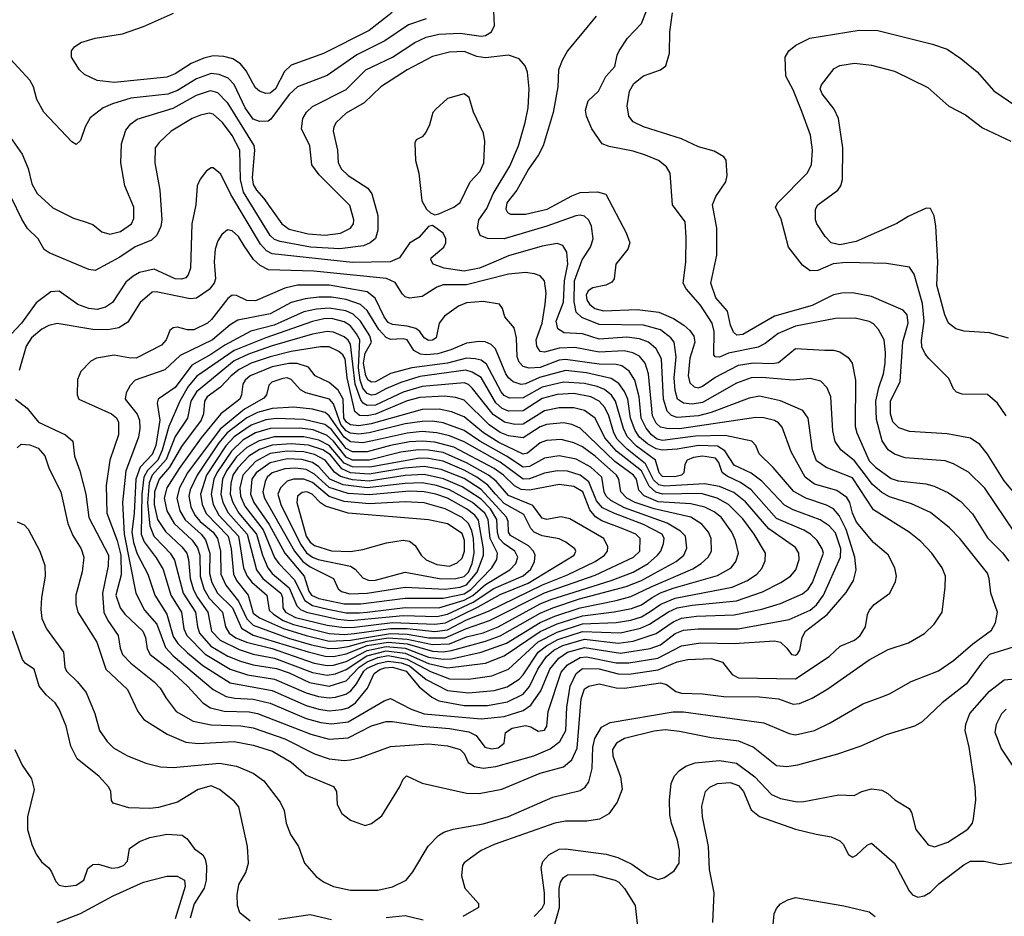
# Model space of a CAD drawing. Extents: x 997028 to 1115134, y 536408 to 618974.
# Tile 258 of 473: x 1052088 to 1056755, y 570954 to 575203. Entities that reach past the tile are written whole.
import ezdxf

# ---------------------------------------------------------------- set-up
doc = ezdxf.new("R2010")
doc.units = 0

msp = doc.modelspace()

# ---------------------------------------------------------------- linework, layer by layer
at = {"layer": '0CON10XD'}
for points in [[(1056809.3, 572765), (1056662.5, 572982.5), (1056585, 573058.2), (1056515, 573097.7), (1056475, 573111.8), (1056285.8, 573125.8), (1056235, 573143.3), (1056205, 573164.6), (1056176.9, 573206.9), (1056148.8, 573308.8), (1056146.8, 573395), (1056160.8, 573459.2), (1056182.5, 573525), (1056189.8, 573575), (1056192.4, 573625), (1056186, 573685), (1056158.2, 573735), (1056135, 573760.9), (1056115, 573772.3), (1056048.4, 573788.4), (1055955, 573786.4), (1055765, 573750.4), (1055683.7, 573716.3), (1055621.5, 573668.5), (1055588.6, 573651.4), (1055447.5, 573622.5), (1055405, 573603.2), (1055384.7, 573604.7), (1055378.9, 573615), (1055379.2, 573725), (1055370, 573765), (1055315, 573850), (1055247.4, 573927.4), (1055233.5, 573955), (1055246, 574054), (1055247.8, 574172.2), (1055242.2, 574245), (1055182.5, 574325), (1055171.4, 574475), (1055154.3, 574505), (1055116.4, 574536.4), (1055055, 574561.5), (1054995, 574580), (1054881.7, 574601.7), (1054848.8, 574615), (1054800, 574685), (1054774.4, 574745), (1054770, 574775), (1054781.9, 574818.1), (1054831.9, 574865), (1054866.8, 574933.2), (1054908.3, 574981.7), (1054919.2, 575035), (1054929.2, 575055), (1054969.4, 575115), (1055035, 575185.6), (1055085.2, 575314.8)], [(1054015, 575207.4), (1053930.9, 575179.1), (1053817.9, 575102.1), (1053685, 575037.1), (1053545, 574937.8), (1053405.2, 574884.8), (1053365, 574848), (1053278.3, 574731.7), (1053265, 574721.4), (1053225, 574720), (1053195, 574732.2), (1053156.7, 574785), (1053105, 574896), (1053075.5, 574925.5), (1053033.5, 574943.5), (1052995, 574947.7), (1052925, 574923.4), (1052835, 574867.8), (1052789.8, 574849.8), (1052615, 574831.1), (1052527.1, 574805), (1052482.9, 574785), (1052422.1, 574737.9), (1052397.3, 574695), (1052375, 574630), (1052355, 574612), (1052334.5, 574624.5), (1052201.2, 574765), (1052168, 574825), (1052152.5, 574885), (1052135, 574916.2), (1052025.7, 575035.7)], [(1052044.3, 574644.3), (1052099.6, 574565), (1052128, 574498), (1052145.3, 574425), (1052169.9, 574379.9), (1052245, 574311.8), (1052342.9, 574262.9), (1052393.5, 574246.5), (1052435, 574232.5), (1052477.1, 574197.1), (1052515, 574186.5), (1052565, 574198.9), (1052617.5, 574235), (1052629.1, 574260.9), (1052628.2, 574315), (1052585.4, 574415), (1052566.8, 574525), (1052569.6, 574615), (1052591.3, 574678.7), (1052615, 574708.9), (1052645, 574730.9), (1052815, 574784.3), (1052925, 574844.8), (1052992.1, 574867.9), (1053025, 574857.4), (1053070.8, 574810.8), (1053197.1, 574607.1), (1053201.3, 574585), (1053189.1, 574455), (1053195, 574422.2), (1053210, 574395), (1053245.2, 574355), (1053330.2, 574235), (1053365, 574210.5), (1053455, 574188.2), (1053535, 574182), (1053608.8, 574191.2), (1053655.8, 574214.2), (1053669.5, 574235), (1053672.1, 574255), (1053652.3, 574322.3), (1053507, 574467), (1053472, 574515), (1053462.7, 574605), (1053423.2, 574685), (1053430.4, 574735), (1053447.3, 574765), (1053475, 574792.1), (1053635, 574872.9), (1053728.8, 574965), (1053855, 575026.1), (1053961.5, 575095), (1054015, 575120.2), (1054075, 575134.8), (1054175, 575139), (1054275, 575124.2), (1054295, 575127.6), (1054323.6, 575145), (1054337.7, 575175), (1054334.5, 575244.5)], [(1053852.9, 575237.1), (1053745, 575152.5), (1053527.2, 575042.8), (1053375, 574987.3), (1053342.1, 574957.9), (1053299.8, 574875), (1053275, 574854.3), (1053255, 574853.3), (1053223.8, 574863.8), (1053205, 574880), (1053192.3, 574902.3), (1053161.3, 574961.3), (1053134.5, 574994.5), (1053097.9, 575017.9), (1053055, 575029.2), (1053005, 575031.6), (1052959.9, 575020.1), (1052900.5, 574995), (1052825, 574945.7), (1052785, 574930.7), (1052534.6, 574904.6), (1052455, 574914.4), (1052395, 574943.3), (1052371.4, 574965), (1052332.9, 575025), (1052332.5, 575055), (1052347.5, 575075), (1052378, 575095), (1052444.7, 575115.3), (1052575, 575135.3), (1052675, 575171.3), (1052816.4, 575233.6)], [(1054819.9, 575220.1), (1054683.8, 575055), (1054659.7, 575009.7), (1054642.5, 574965), (1054639.3, 574885), (1054617.1, 574762.9), (1054569.6, 574605), (1054547.2, 574562.8), (1054498.9, 574495), (1054444.4, 574395.6), (1054397.3, 574335), (1054391.8, 574305), (1054400, 574290), (1054415, 574281.8), (1054485, 574281.7), (1054588.1, 574305), (1054705, 574368.8), (1054745, 574384.1), (1054826.4, 574386.4), (1054865.6, 574375.6), (1054962.6, 574192.6), (1054979.2, 574145), (1054970.8, 574115), (1054913.1, 574045), (1054905.7, 573975), (1054895, 573959.2), (1054865.8, 573944.2), (1054805, 573931.8), (1054781.7, 573918.3), (1054773.3, 573896.7), (1054775.9, 573875), (1054789.1, 573855), (1054814, 573835), (1054855, 573822.8), (1055015, 573830), (1055117.3, 573817.3), (1055186.5, 573786.5), (1055236, 573756), (1055265, 573730), (1055282.9, 573702.9), (1055288, 573675), (1055265, 573599.2), (1055256.3, 573515), (1055265, 573481.8), (1055285, 573462.6), (1055305, 573459), (1055325, 573465.7), (1055382.6, 573507.4), (1055495, 573565.9), (1055565, 573576.2), (1055655, 573572.9), (1055685, 573578.4), (1055765, 573644.6), (1055905, 573636.2), (1055945, 573637.5), (1055975, 573629.4), (1056015, 573602.5), (1056034.6, 573574.6), (1056050, 573495), (1056048.4, 573275), (1056055.4, 573245), (1056115, 573112.6), (1056145, 573082.9), (1056218.2, 573028.2), (1056252.4, 573017.6), (1056383.2, 573003.2), (1056422.9, 572992.9), (1056491.2, 572961.2), (1056549.8, 572919.8), (1056605, 572861.5), (1056675, 572747.1), (1056746.4, 572676.4), (1056777, 572637)], [(1056828.3, 572928.3), (1056755, 573017.3), (1056676.2, 573143.8), (1056639.3, 573189.3), (1056595, 573220.5), (1056485, 573239.6), (1056305, 573251.3), (1056255, 573268.9), (1056227.2, 573297.2), (1056215.8, 573335), (1056215.7, 573395), (1056261.2, 573488.8), (1056273.6, 573676.4), (1056299.4, 573765), (1056295, 573803.8), (1056275, 573826.7), (1056125, 573891.3), (1056035, 573907.8), (1055985, 573906.8), (1055945, 573899.6), (1055845, 573849.2), (1055665, 573797.5), (1055515, 573710.8), (1055487.7, 573707.7), (1055472.2, 573722.2), (1055457, 573755), (1055442.3, 573822.3), (1055387.6, 573885), (1055364.2, 573955), (1055392.8, 574087.2), (1055392.5, 574215), (1055372.3, 574325), (1055387.3, 574365), (1055435.8, 574435), (1055441.2, 574465), (1055437, 574537), (1055425, 574552.5), (1055379.4, 574579.4), (1055305, 574600), (1055225, 574638.8), (1055045, 574694.6), (1054995, 574718.5), (1054974.5, 574745), (1054966.8, 574795), (1054978.2, 574865), (1054999.6, 574900.4), (1055045, 574936.2), (1055125, 574965.8), (1055150, 574985), (1055168.5, 575045), (1055169.5, 575145), (1055182.5, 575235)], [(1056763.8, 573325), (1056723.6, 573385), (1056675, 573426.5), (1056555, 573428.6), (1056528.3, 573438.3), (1056514.3, 573454.3), (1056492.4, 573502.4), (1056397.2, 573597.2), (1056379.6, 573619.6), (1056365, 573653.3), (1056362.7, 573682.7), (1056375.2, 573775), (1056367.5, 573857.5), (1056327.6, 573997.6), (1056305, 574029.4), (1056197.4, 574047.4), (1056005, 574052.7), (1055943.6, 574046.4), (1055871.2, 574015), (1055835, 574012.7), (1055799.2, 574039.2), (1055731.4, 574125), (1055697.9, 574257.9), (1055670.8, 574315), (1055681.4, 574335), (1055820.6, 574475), (1055841.2, 574515), (1055845.3, 574585.3), (1055836.1, 574655), (1055795, 574768.6), (1055755, 574871.2), (1055720, 574935), (1055716.7, 575025), (1055733.3, 575055), (1055767.3, 575082.7), (1055832.5, 575115), (1056066.4, 575153.6), (1056155, 575151.1), (1056415, 575086.5), (1056483.6, 575063.6), (1056549.8, 575019.8), (1056626.2, 574956.2), (1056705, 574865.7), (1056809.2, 574795)], [(1052075, 572822.9), (1052109.3, 572809.3), (1052127.8, 572787.8), (1052182.9, 572685), (1052206.4, 572616.4), (1052207.9, 572565), (1052190.4, 572465), (1052187.4, 572407.4), (1052192.9, 572365), (1052213.8, 572316.2), (1052294.5, 572205), (1052301.5, 572135), (1052308.9, 572115), (1052362.2, 572065), (1052403.1, 572015), (1052443.1, 571915), (1052465.6, 571835), (1052502.1, 571782.1), (1052531.9, 571751.9), (1052595, 571715.5), (1052685, 571679.5), (1052755, 571661.5), (1052815, 571658.2), (1053035, 571679.4), (1053115, 571665.4), (1053195, 571631.8), (1053245.3, 571595.3), (1053323.1, 571495), (1053341.9, 571455), (1053350, 571395), (1053371.1, 571341.1), (1053408.6, 571285), (1053438, 571205), (1053493.1, 571143.1), (1053527.6, 571117.6), (1053575, 571095.5), (1053655, 571077.7), (1053785, 571077.7), (1053855, 571093.8), (1053919.2, 571125), (1053951.4, 571165), (1054023.2, 571286.8), (1054073.2, 571336.8), (1054098.1, 571351.9), (1054142.9, 571367.1), (1054285, 571391.6), (1054405, 571427.4), (1054615, 571518.5), (1054745, 571549.6), (1054768.2, 571565), (1054785, 571591.4), (1054801.6, 571655), (1054803.9, 571755), (1054814, 571796), (1054845, 571850.4), (1054887.3, 571872.7), (1055185, 571922), (1055235, 571923.4), (1055615, 571870.7), (1055735, 571820.7), (1055765.8, 571814.2), (1055855, 571834.6), (1055930.1, 571869.9), (1056085, 571960.9), (1056174.2, 571994.2), (1056211.4, 572008.6), (1056313.3, 572066.7), (1056443.1, 572116.9), (1056515, 572165.4), (1056605.4, 572245), (1056695, 572309.6), (1056714.1, 572345), (1056722.5, 572395), (1056691.3, 572485), (1056683.9, 572555), (1056675, 572580), (1056545, 572744.5), (1056495.2, 572795.2), (1056405, 572866.8), (1056315, 572907.8), (1056211.1, 572941.1), (1056175, 572962.4), (1056130.5, 573000.5), (1056081.6, 573065), (1056045, 573111.6), (1055980, 573165), (1055954, 573204), (1055941.9, 573255), (1055932.7, 573415), (1055915, 573458.6), (1055885, 573489.1), (1055835, 573502.3), (1055755, 573495.3), (1055605, 573508), (1055555, 573505.6), (1055485, 573481), (1055325, 573388.9), (1055275, 573381.1), (1055235, 573386.4), (1055206.4, 573405), (1055194.9, 573444.9), (1055189.9, 573505), (1055199, 573605), (1055190.5, 573675), (1055174.7, 573695), (1055125, 573732.5), (1055045.5, 573755.5), (1054835, 573759), (1054752.3, 573792.3), (1054726.3, 573816.3), (1054715.6, 573865.6), (1054717.5, 573965), (1054754.6, 574065.4), (1054793.3, 574125), (1054806.1, 574165), (1054798.6, 574225), (1054785, 574252.9), (1054765, 574271.8), (1054745, 574276.8), (1054723.3, 574273.3), (1054586.1, 574223.9), (1054385, 574165.2), (1054305.9, 574165.9), (1054270.7, 574180.7), (1054258.1, 574215), (1054264.3, 574255), (1054301.3, 574308.7), (1054332.3, 574377.7), (1054410.8, 574509.2), (1054451.9, 574605), (1054483.4, 574715), (1054497.3, 574785), (1054502.3, 574875), (1054494.5, 574955), (1054484.4, 574985), (1054455, 575017.5), (1054405, 575034.4), (1054295, 575022.3), (1054255, 575028.9), (1054195, 575051.9), (1054125, 575049.2), (1054045, 575027.8), (1053924.4, 574965), (1053798.9, 574885), (1053720.4, 574809.6), (1053635, 574759.6), (1053588.2, 574715), (1053576.2, 574695), (1053573.8, 574675), (1053594.1, 574585), (1053596.5, 574525), (1053612.4, 574495), (1053644.8, 574464.8), (1053738.1, 574405), (1053757.5, 574377.5), (1053784.7, 574274.7), (1053784.6, 574205.4), (1053773.9, 574166.1), (1053749.4, 574145), (1053718, 574132), (1053605, 574117.2), (1053465.4, 574125.4), (1053322.5, 574152.5), (1053295, 574162), (1053275, 574180.9), (1053148.3, 574385), (1053134.4, 574445), (1053131.2, 574585), (1053095, 574654), (1053049.4, 574715), (1053005, 574755.3), (1052985, 574760), (1052945, 574750), (1052905, 574734.1), (1052805.5, 574675), (1052748.5, 574621.5), (1052730.4, 574595), (1052727.9, 574525), (1052752.3, 574395), (1052761.1, 574255), (1052757.1, 574222.9), (1052738.3, 574181.7), (1052711.9, 574158.1), (1052635, 574125.9), (1052563, 574077), (1052445.4, 574014.6), (1052415, 574018.5), (1052227.6, 574097.6), (1052204, 574114), (1052174.4, 574165), (1052125, 574214), (1052097.9, 574257.9), (1052048.7, 574358.7)], [(1056775, 573693.1), (1056685, 573718.5), (1056565, 573727.1), (1056525, 573738.5), (1056491.1, 573765), (1056472.5, 573805), (1056436, 573945), (1056439.7, 574055), (1056430.9, 574225), (1056422.9, 574272.9), (1056405, 574307.5), (1056385, 574310), (1056299.7, 574270.3), (1056245, 574236.7), (1056052.2, 574152.2), (1055975, 574136.7), (1055934.8, 574144.8), (1055905.5, 574175), (1055866.7, 574235), (1055860.5, 574255), (1055860.5, 574305), (1055871.1, 574325), (1055965.7, 574395), (1055980, 574415), (1055988.5, 574445), (1055989.5, 574595), (1055968.9, 574735), (1055948.8, 574778.8), (1055891.8, 574851.8), (1055881.5, 574875), (1055888.5, 574895), (1055948.7, 574971.3), (1055975, 574985.4), (1056045, 574996.2), (1056125, 574988.2), (1056235, 574958.5), (1056392.4, 574882.4), (1056492.4, 574792.4), (1056572, 574752), (1056651.2, 574691.2), (1056786.6, 574626.6)], [(1054055, 574277.5), (1054075, 574283.3), (1054145.7, 574314.3), (1054175, 574336.7), (1054222.9, 574435), (1054270.8, 574485), (1054287.8, 574525), (1054292.5, 574625), (1054285.8, 574665), (1054239.2, 574765), (1054218, 574835), (1054195, 574851.2), (1054115, 574830), (1054060.5, 574779.5), (1054046.4, 574763.6), (1054030, 574705), (1054012.3, 574667.7), (1053995, 574647.5), (1053967, 574633), (1053960.7, 574619.3), (1053963.8, 574535), (1053980, 574475), (1053994.2, 574345), (1054016.7, 574305), (1054035, 574287.5), (1054055, 574277.5)], [(1053725, 571384), (1053755.7, 571394.3), (1053805, 571430), (1053888.8, 571565), (1053906.2, 571603.8), (1053921.1, 571618.9), (1053994.7, 571584.7), (1054205, 571536.9), (1054265, 571536.2), (1054373.6, 571556.4), (1054555, 571631.4), (1054665, 571662.7), (1054704.8, 571695.2), (1054730.2, 571749.8), (1054749.1, 571985), (1054765, 572031.5), (1054785.7, 572044.3), (1054835, 572055.2), (1054915, 572037), (1054955, 572035.7), (1055125, 572060.5), (1055153.1, 572053.1), (1055198.8, 572018.8), (1055225, 572010.6), (1055325, 572008.7), (1055425, 571995.9), (1055595, 571993.7), (1055685, 571984.1), (1055755, 571959.2), (1055785, 571962.3), (1055845, 571987.7), (1055918.7, 572031.3), (1056115, 572169.3), (1056205, 572217.7), (1056300.5, 572249.5), (1056376.2, 572293.8), (1056422, 572338), (1056461.4, 572395), (1056474.1, 572514.1), (1056476.9, 572565), (1056460.6, 572605), (1056411.1, 572675), (1056359.3, 572729.3), (1056304.8, 572774.8), (1056135, 572880), (1056035, 573031.2), (1055910.2, 573080.2), (1055865, 573113.1), (1055845.2, 573165.2), (1055826, 573315), (1055800.8, 573350.8), (1055695, 573396.4), (1055595, 573418.3), (1055545, 573409.2), (1055365, 573341.5), (1055306.2, 573326.2), (1055205, 573317.5), (1055177.5, 573327.5), (1055157.7, 573347.7), (1055138.9, 573405), (1055130, 573595), (1055105, 573643.9), (1055068.5, 573675), (1055025, 573691.2), (1054965, 573697.7), (1054835, 573688.2), (1054755, 573714.8), (1054669.3, 573719.3), (1054638.2, 573738.2), (1054630.3, 573775), (1054665.7, 573865), (1054671, 573965), (1054685.5, 574045), (1054681, 574101), (1054662.7, 574132.7), (1054635, 574142.7), (1054565, 574129.5), (1054404, 574084), (1054335, 574053.9), (1054266.7, 574025), (1054195, 574011.9), (1054100, 574025), (1054047.5, 574045), (1054036, 574065), (1054038.8, 574075), (1054097.5, 574125), (1054107.8, 574145), (1054108.1, 574165), (1054095, 574191.2), (1054045, 574227.5), (1054025, 574222.5), (1053979.4, 574170.6), (1053935, 574144), (1053888.6, 574075), (1053843.8, 574056.2), (1053665, 574051.8), (1053285, 574093.2), (1053258, 574108), (1053229.3, 574139.3), (1053087.9, 574375), (1053040.9, 574470.9), (1053005, 574501.2), (1052995, 574501.2), (1052973.2, 574486.8), (1052943.2, 574446.8), (1052929.2, 574415), (1052923.1, 574325), (1052904, 574236), (1052897.5, 574025), (1052886.9, 573993.1), (1052875, 573979.4), (1052855, 573972.5), (1052825, 573974.1), (1052725, 574020), (1052655, 574004.1), (1052625, 573988.2), (1052591.2, 573958.8), (1052527.3, 573862.7), (1052495, 573841.3), (1052455, 573830), (1052415, 573834.8), (1052363.2, 573853.2), (1052275, 573917.1), (1052235, 573913.5), (1052165, 573861.8), (1052096.4, 573765), (1052046.7, 573713.3)], [(1054285, 571656.3), (1054345, 571663), (1054525.6, 571715), (1054602.8, 571747.2), (1054648.5, 571781.5), (1054675.8, 571835), (1054680.8, 571945), (1054696.4, 572045), (1054724.8, 572105), (1054755, 572127.6), (1054834, 572126), (1054925, 572102.4), (1054975, 572101.7), (1055115, 572121.9), (1055205, 572159.4), (1055255, 572170.2), (1055365, 572175.2), (1055418.5, 572158.5), (1055465, 572100.3), (1055495, 572084.3), (1055765, 572079.8), (1055925.6, 572185), (1055976.5, 572233.5), (1056045, 572262.3), (1056072.5, 572285), (1056097.5, 572325), (1056106.3, 572383.7), (1056116.7, 572405), (1056138.5, 572431.5), (1056212.9, 572485), (1056239.1, 572540.9), (1056244.4, 572565.6), (1056236.5, 572605), (1056205, 572667.1), (1056135.2, 572725.2), (1056055, 572821.5), (1056035, 572864.4), (1056022.3, 572915), (1056008.4, 572938.4), (1055961.2, 572971.2), (1055855, 573002.5), (1055810.8, 573035), (1055745.3, 573155), (1055701.5, 573271.5), (1055685, 573292.3), (1055665, 573303.5), (1055615, 573315.8), (1055577.3, 573317.3), (1055215, 573264.2), (1055154.9, 573264.9), (1055125, 573271.6), (1055105, 573291), (1055087.5, 573325), (1055069, 573525), (1055053, 573575), (1055025, 573608), (1054993.5, 573623.5), (1054953.4, 573633.4), (1054835, 573627), (1054719.2, 573649.2), (1054645, 573646.7), (1054575, 573627.2), (1054555, 573630), (1054539.8, 573655), (1054536.1, 573685), (1054565, 573764.2), (1054578.8, 573855), (1054582.7, 573907.3), (1054575.4, 573965), (1054555, 573989.1), (1054528.3, 573998.3), (1054485, 574004.1), (1054405, 573996.5), (1054205, 573946.3), (1054095, 573946.4), (1054065, 573934.6), (1053995, 573890.9), (1053935, 573882.5), (1053915, 573889.4), (1053901.9, 573901.9), (1053866.8, 573956.8), (1053825.8, 573975.8), (1053481.3, 574011.3), (1053267, 574017), (1053228.1, 574038.1), (1053195.9, 574065.9), (1053151.3, 574131.3), (1053125, 574175.4), (1053095, 574202.3), (1053073.4, 574206.6), (1053045, 574185.5), (1053026.1, 574155), (1053014, 574115), (1053008.7, 574055), (1053015.2, 573975.2), (1053010, 573955), (1052985, 573924.7), (1052925, 573883.6), (1052895, 573880.2), (1052735, 573912.5), (1052715, 573911.6), (1052657.9, 573862.1), (1052600.2, 573769.8), (1052557.4, 573742.6), (1052506.1, 573733.9), (1052435, 573734.3), (1052265, 573763.2), (1052225.9, 573754.1), (1052192.9, 573737.1), (1052144.1, 573695), (1052118.7, 573655), (1052085, 573541.2)], [(1054325, 571748), (1054355, 571752.7), (1054384.3, 571775), (1054390, 571825), (1054422.9, 571845), (1054485, 571858.5), (1054511.3, 571851.3), (1054545, 571831.3), (1054575, 571836.4), (1054586.5, 571855), (1054593.3, 571925), (1054655, 572110.7), (1054685, 572145.2), (1054745, 572180.1), (1054775, 572183.6), (1054915.3, 572155.3), (1054975.6, 572154.4), (1055113.2, 572176.8), (1055225, 572234.8), (1055315, 572250), (1055475, 572246.2), (1055665, 572259.8), (1055695, 572252.7), (1055724.4, 572224.4), (1055745.7, 572195), (1055765, 572191.3), (1055775, 572197.9), (1055786.5, 572215), (1055796.5, 572275), (1055812.4, 572305), (1055916.2, 572383.8), (1056005, 572489.1), (1056039.6, 572545), (1056052.2, 572595), (1056046.7, 572655), (1056005, 572787.2), (1055972.9, 572852.9), (1055945, 572885.2), (1055912.2, 572902.2), (1055814.9, 572934.9), (1055757.7, 572967.7), (1055660.1, 573080.1), (1055592.5, 573145), (1055578, 573185), (1055558.8, 573205), (1055432, 573232), (1055290.7, 573229.3), (1055135, 573208.3), (1055108.8, 573215), (1055083, 573235), (1055057.1, 573267.1), (1055033.8, 573315), (1055024.3, 573415), (1055004, 573494), (1054976.6, 573536.6), (1054942, 573562), (1054915, 573569.1), (1054835, 573569.9), (1054675, 573593.2), (1054645, 573588.9), (1054555, 573555.1), (1054502, 573552), (1054475, 573558.9), (1054455, 573580.4), (1054446.1, 573605), (1054443.1, 573695), (1054432.1, 573742.1), (1054388, 573795), (1054376.2, 573835), (1054362.5, 573855), (1054285, 573866.9), (1054205, 573860.8), (1054167.3, 573845), (1054101.7, 573798.3), (1054075.4, 573764.6), (1054061.1, 573695), (1054045, 573684.1), (1054025, 573682.9), (1054005, 573694.6), (1053984.8, 573724.8), (1053965, 573739.8), (1053925, 573751), (1053855, 573757.8), (1053835, 573768.3), (1053815, 573794.7), (1053773.3, 573883.3), (1053735, 573913.3), (1053555, 573945.4), (1053405, 573944.8), (1053345, 573930.2), (1053205, 573870.2), (1053165, 573871.6), (1053115, 573895.8), (1053095, 573897.5), (1053075, 573881.9), (1052997.5, 573782.5), (1052977.5, 573765), (1052913.3, 573733.3), (1052883.5, 573733.5), (1052835, 573745.5), (1052815, 573742.9), (1052800, 573730), (1052781.3, 573685), (1052759.3, 573660.7), (1052640.4, 573599.6), (1052605, 573600.3), (1052535, 573613.8), (1052451.2, 573598.8), (1052425.5, 573584.5), (1052376.7, 573535), (1052362.3, 573497.7), (1052359.2, 573425), (1052368, 573405), (1052522.7, 573335), (1052546.6, 573316.6), (1052555.3, 573295), (1052555.8, 573235), (1052514.1, 573115), (1052497.4, 572995), (1052501.3, 572865), (1052549.9, 572735), (1052567.3, 572665), (1052568.3, 572571.7), (1052543.8, 572475), (1052564.3, 572415), (1052585.9, 572385), (1052670.8, 572305), (1052683.6, 572275), (1052691.4, 572221.4), (1052705.9, 572195), (1052795.8, 572125), (1052882.9, 572045), (1052955.2, 571965.2), (1052992.2, 571942.2), (1053056.4, 571926.4), (1053175, 571922.1), (1053215.1, 571915.1), (1053467.2, 571817.2), (1053555, 571793.5), (1053645, 571799.3), (1053755, 571856.5), (1053825, 571876.8), (1053855, 571877.1), (1053995, 571855.4), (1054125, 571844.5), (1054217.5, 571827.5), (1054251.4, 571811.4), (1054293.1, 571755), (1054325, 571748)], [(1053565, 571865.8), (1053645, 571874.8), (1053815, 571975.4), (1053845, 571986.4), (1053943.1, 571935), (1054005, 571912.9), (1054275, 571889.3), (1054385, 571901.4), (1054475, 571929.8), (1054511.4, 571955), (1054557.9, 572022.1), (1054600, 572125), (1054643.3, 572176.7), (1054684.9, 572205.1), (1054765, 572228.1), (1054935, 572200.4), (1055076.3, 572223.7), (1055125, 572239.8), (1055195, 572293.8), (1055235, 572309.2), (1055303.4, 572316.6), (1055494.2, 572315.8), (1055735, 572361), (1055835, 572405.2), (1055865, 572430.5), (1055897.5, 572475), (1055979.2, 572655), (1055979.5, 572695), (1055955, 572771.6), (1055925, 572804.2), (1055882.4, 572832.4), (1055755, 572879.4), (1055712.7, 572902.7), (1055606.3, 573016.3), (1055555, 573054.4), (1055475, 573092.4), (1055429.6, 573159.6), (1055395, 573181.4), (1055305, 573184.9), (1055205, 573167.6), (1055135, 573162.4), (1055105, 573169.4), (1055063.1, 573193.1), (1055025.5, 573225), (1055005, 573255.3), (1054983.7, 573315), (1054970.4, 573405), (1054955, 573441.6), (1054928.5, 573478.5), (1054892.2, 573502.2), (1054775, 573529.5), (1054675, 573539.9), (1054552.5, 573507.5), (1054485, 573477.2), (1054464.8, 573474.8), (1054427.5, 573487.5), (1054405.2, 573505.2), (1054392.7, 573525), (1054343.7, 573643.7), (1054323.2, 573663.2), (1054293.9, 573676.1), (1054265, 573678.6), (1054205, 573670.5), (1054131.7, 573638.3), (1054070.1, 573619.9), (1054015, 573614), (1053987.6, 573617.6), (1053955.9, 573635.9), (1053923.8, 573685), (1053905, 573691), (1053845, 573687), (1053825, 573697.6), (1053789.4, 573735), (1053735, 573825.2), (1053703.5, 573853.5), (1053635, 573877.6), (1053565, 573887.6), (1053505, 573887.7), (1053440.1, 573879.9), (1053375, 573862.7), (1053275, 573809.3), (1053121.8, 573778.2), (1053085, 573757.3), (1053002.2, 573685), (1052848.5, 573611.5), (1052775.8, 573544.2), (1052635.7, 573494.3), (1052611.3, 573468.7), (1052592.7, 573435), (1052588.2, 573405), (1052644, 573334), (1052654.7, 573305), (1052656.8, 573265), (1052650.7, 573225), (1052590, 573065), (1052575.2, 572915), (1052583.1, 572765), (1052638.4, 572485), (1052679.2, 572405), (1052737.8, 572337.8), (1052778.1, 572228.1), (1052815, 572188.1), (1053005, 572028.7), (1053066.2, 571996.2), (1053106.9, 571986.9), (1053195, 571982.8), (1053274.4, 571964.4), (1053445, 571891.9), (1053515, 571872.1), (1053565, 571865.8)], [(1053555, 571928), (1053615, 571933.9), (1053645, 571941.7), (1053678.7, 571965), (1053735.6, 572034.4), (1053768.3, 572105), (1053795, 572124.1), (1053818.2, 572131.8), (1053855, 572133.9), (1053919.3, 572115), (1053980.5, 572040.5), (1054041.7, 571991.7), (1054075.1, 571975.1), (1054195, 571952.1), (1054305, 571952.6), (1054399.4, 571970.6), (1054475, 572007.2), (1054505, 572042.3), (1054543.8, 572125), (1054585.4, 572184.6), (1054620.3, 572215), (1054662.7, 572237.3), (1054765, 572267), (1054925, 572248.5), (1054995, 572257.8), (1055105, 572293.3), (1055185, 572349.9), (1055225, 572366.5), (1055295.4, 572375.4), (1055475, 572381.7), (1055605, 572409.8), (1055695, 572436.9), (1055798.1, 572481.9), (1055825, 572503.9), (1055846.7, 572535), (1055897.3, 572675), (1055892.5, 572695), (1055867.7, 572735), (1055836.8, 572765), (1055805.5, 572784.5), (1055675, 572839), (1055555.3, 572975.3), (1055505, 573009.3), (1055441.1, 573038.9), (1055417.4, 573057.4), (1055401.4, 573105), (1055385.3, 573125), (1055325, 573135.2), (1055281.7, 573128.3), (1055252.5, 573115), (1055240.5, 573095), (1055236.5, 573055), (1055224.4, 573045), (1055193, 573037), (1055135, 573037.6), (1055118.8, 573055), (1055102.2, 573115), (1055011.2, 573181.2), (1054967.2, 573227.2), (1054949.4, 573265), (1054912.8, 573395), (1054892.9, 573422.9), (1054859.7, 573449.7), (1054825.1, 573465.1), (1054765, 573478.6), (1054665, 573485.7), (1054565, 573461.4), (1054475, 573411.2), (1054409.6, 573409.6), (1054385, 573422.3), (1054369.9, 573439.9), (1054300.1, 573570.1), (1054275, 573589.6), (1054246.2, 573596.2), (1054205, 573598.9), (1054115, 573574.6), (1053947.2, 573552.8), (1053845, 573526.9), (1053775, 573486.2), (1053755, 573484.5), (1053740.2, 573495), (1053728.7, 573515), (1053717.8, 573575), (1053725, 573622.7), (1053754.8, 573675), (1053747.7, 573705), (1053703.9, 573773.9), (1053668.1, 573808.1), (1053633.8, 573823.8), (1053555, 573836.6), (1053495, 573831.4), (1053435, 573818), (1053293.2, 573755), (1053183.1, 573726.9), (1053060, 573660), (1052993.5, 573616.5), (1052904.3, 573565.7), (1052825, 573459.6), (1052743.5, 573405), (1052739.6, 573385), (1052751.3, 573305), (1052732.2, 573185), (1052715, 573142.4), (1052658, 573082), (1052638.8, 573025), (1052630.8, 572865), (1052619.7, 572775), (1052626.7, 572725), (1052645, 572671.3), (1052695.7, 572575), (1052728.4, 572475), (1052784.9, 572384.9), (1052815, 572279.1), (1052837.4, 572247.4), (1052882.5, 572202.5), (1052955, 572142.7), (1053085, 572059.5), (1053285, 572023.4), (1053445, 571953.4), (1053505, 571935.8), (1053555, 571928)], [(1053555, 571989.4), (1053585, 571993), (1053633.4, 572006.6), (1053657.1, 572022.9), (1053684.8, 572055.2), (1053719.1, 572115), (1053735, 572129), (1053785, 572152), (1053835, 572163), (1053895.6, 572154.4), (1053935, 572141.2), (1054015, 572076.7), (1054115, 572023.1), (1054215, 572012.9), (1054336.3, 572023.7), (1054398.3, 572041.7), (1054455, 572078), (1054475, 572098.3), (1054545.7, 572205), (1054585, 572236.2), (1054639.1, 572265), (1054755, 572303.4), (1054935, 572297.1), (1055030.5, 572319.5), (1055072.5, 572337.5), (1055164, 572396), (1055205.1, 572414.9), (1055275, 572428.2), (1055485, 572448.8), (1055609.3, 572490.7), (1055696.5, 572535), (1055741.8, 572565), (1055766.6, 572595), (1055782.4, 572645), (1055781.4, 572675), (1055765, 572701.8), (1055639.3, 572789.3), (1055528.3, 572918.3), (1055472.3, 572962.3), (1055405, 572989.9), (1055333.6, 573003.6), (1055145, 572992.6), (1055118.2, 572998.2), (1055092.9, 573022.9), (1055055, 573097.9), (1054967, 573167), (1054920.7, 573215), (1054903.8, 573245), (1054879.9, 573325), (1054861.5, 573365), (1054835.3, 573395.3), (1054795.3, 573415.3), (1054715, 573430.9), (1054635, 573426.5), (1054565, 573407.4), (1054475, 573349.4), (1054405, 573347.2), (1054375, 573360.3), (1054345, 573386.6), (1054275, 573507.4), (1054233.1, 573533.1), (1054201.8, 573541.8), (1053985, 573511.3), (1053895, 573483.8), (1053822.9, 573452.9), (1053775, 573426.6), (1053755, 573423.1), (1053735, 573431.7), (1053715, 573457), (1053701.1, 573495), (1053693, 573553), (1053699.5, 573685), (1053684.9, 573714.9), (1053655, 573752.6), (1053625, 573771.3), (1053565, 573786.4), (1053529.2, 573785), (1053475, 573772.6), (1053254, 573696), (1053104.8, 573635.2), (1052927, 573513), (1052885.9, 573464.1), (1052846, 573395), (1052795.1, 573274.9), (1052763.6, 573163.6), (1052742.7, 573115), (1052693.2, 573066.8), (1052675.6, 573035), (1052666.9, 572955), (1052662.8, 572765), (1052678.1, 572728.1), (1052735, 572652.9), (1052767.4, 572597.4), (1052803.8, 572475), (1052855.2, 572395), (1052865.4, 572315.4), (1052879.5, 572285), (1052966, 572196), (1053085, 572125.7), (1053168.1, 572098.1), (1053295, 572077.4), (1053445, 572012.9), (1053503.8, 571996.2), (1053555, 571989.4)], [(1053555, 572044.9), (1053635, 572069.4), (1053696.6, 572135), (1053735, 572159.8), (1053785, 572179.7), (1053835, 572189.4), (1053925, 572172.7), (1054035, 572113.2), (1054125, 572078.6), (1054215, 572078.1), (1054325, 572092.7), (1054405.4, 572124.6), (1054546.1, 572253.9), (1054635, 572301.1), (1054755, 572340.1), (1054915, 572346.9), (1054985, 572357.5), (1055035, 572372.8), (1055072.3, 572395), (1055127.7, 572432.3), (1055195, 572461.5), (1055465, 572514.1), (1055538.2, 572545), (1055582.1, 572575), (1055605, 572602.2), (1055621.1, 572638.9), (1055622.7, 572675), (1055568.8, 572765), (1055515, 572838.1), (1055447.1, 572905), (1055394.6, 572935), (1055317.7, 572957.7), (1055135.1, 572955.1), (1055103.4, 572963.4), (1055072.1, 572992.1), (1055035, 573065.1), (1054917.4, 573157.4), (1054861.7, 573221.7), (1054815, 573315.3), (1054765, 573350.7), (1054715, 573364), (1054645, 573363.8), (1054575, 573348.6), (1054475, 573285.8), (1054434.3, 573284.3), (1054385.5, 573295.5), (1054331.5, 573331.5), (1054234.8, 573455), (1054215, 573473.5), (1054195, 573482.2), (1053995, 573465.1), (1053905, 573438.3), (1053775, 573376.8), (1053734.7, 573374.7), (1053716.1, 573386.1), (1053705, 573402), (1053678.5, 573475), (1053655.6, 573665), (1053645, 573683.9), (1053625, 573700.6), (1053575, 573721.6), (1053545.2, 573725.2), (1053475, 573712), (1053285, 573658), (1053172, 573618), (1053105, 573587), (1052925, 573438.9), (1052898.8, 573395), (1052882.6, 573315), (1052825, 573228.4), (1052781.2, 573118.8), (1052715.5, 573045), (1052701.4, 573008.6), (1052693.6, 572913.6), (1052703.7, 572803.7), (1052723.2, 572755), (1052771.9, 572705), (1052801.5, 572675), (1052821, 572641), (1052862.3, 572485), (1052920.8, 572395), (1052929.9, 572325), (1052940.6, 572295), (1052994.3, 572234.3), (1053075, 572186.2), (1053135, 572163), (1053195, 572145.9), (1053305, 572127.8), (1053365, 572107.7), (1053462.1, 572062.1), (1053555, 572044.9)], [(1053545, 572096.6), (1053585, 572103.1), (1053635, 572123.1), (1053732.6, 572187.4), (1053825, 572211.9), (1053915, 572201.6), (1054025, 572151.5), (1054115, 572131.7), (1054295, 572152.7), (1054385, 572187.8), (1054555, 572303.6), (1054635, 572340.1), (1054755, 572377.6), (1054905, 572396.2), (1054987.4, 572412.6), (1055035, 572430.2), (1055086.1, 572463.9), (1055125, 572486.2), (1055185, 572509), (1055395, 572569.6), (1055460, 572605), (1055482.5, 572635), (1055495.3, 572675), (1055481.1, 572735), (1055464.2, 572775), (1055412.5, 572845), (1055380.3, 572870.3), (1055335, 572893.4), (1055269, 572909), (1055115, 572918.6), (1055047.2, 572947.2), (1055022.9, 572972.9), (1055010.8, 573025), (1054998, 573045), (1054909.4, 573109.4), (1054745, 573267.6), (1054704.5, 573284.5), (1054665, 573292.5), (1054585, 573284.1), (1054555, 573273.4), (1054475, 573221.6), (1054405, 573230.5), (1054365, 573247.1), (1054313.1, 573283.1), (1054195, 573399.2), (1054155, 573412), (1054099.1, 573419.1), (1053985, 573411.9), (1053923.8, 573396.2), (1053775, 573333.6), (1053735, 573326), (1053697.8, 573327.8), (1053676.2, 573346.2), (1053640.2, 573505), (1053630.8, 573595), (1053619.8, 573615), (1053600.2, 573630.2), (1053555, 573651.9), (1053513.2, 573653.2), (1053375, 573630), (1053274.5, 573605.5), (1053185, 573575.9), (1053128, 573545), (1053089.6, 573515), (1053039, 573461), (1052976, 573415), (1052963.3, 573395), (1052959.5, 573335), (1052948.2, 573305), (1052855, 573180.5), (1052797.7, 573082.3), (1052748.8, 573025), (1052726.9, 572965), (1052725.1, 572904.9), (1052740.7, 572835), (1052778.1, 572778.1), (1052856, 572705), (1052879.3, 572675), (1052887.7, 572645), (1052896.4, 572555), (1052911.3, 572501.3), (1052929.7, 572465), (1052979.7, 572395), (1052997.2, 572305), (1053038.3, 572261.7), (1053127.7, 572217.7), (1053195, 572196.7), (1053295, 572177.8), (1053475, 572109.6), (1053545, 572096.6)], [(1053545, 572141.7), (1053575, 572144.1), (1053635, 572161.9), (1053735, 572214), (1053825, 572232.6), (1053915, 572225.1), (1054025, 572182.6), (1054095, 572171.6), (1054135, 572173.9), (1054275, 572205.9), (1054395, 572248.1), (1054555, 572346), (1054625, 572376.5), (1054745, 572415.7), (1054915, 572449.9), (1054985, 572470), (1055080.5, 572515), (1055279.1, 572600.9), (1055318.9, 572625), (1055352, 572655), (1055367.8, 572685), (1055365.3, 572745), (1055353.5, 572775), (1055321.4, 572811.4), (1055268.9, 572845), (1055094.9, 572884.9), (1055005.9, 572915), (1054965.8, 572935), (1054937.4, 572965), (1054928.5, 573025), (1054916, 573045), (1054815, 573134.8), (1054755, 573178.8), (1054715, 573197.9), (1054655, 573213.7), (1054585, 573208.8), (1054555, 573197.3), (1054495, 573149.4), (1054475, 573144.4), (1054359.5, 573199.5), (1054286.3, 573245), (1054195, 573320.9), (1054134.3, 573344.3), (1054076.6, 573356.6), (1053995, 573355.2), (1053753.1, 573286.9), (1053695, 573278.6), (1053655, 573282.3), (1053636.9, 573295), (1053624.6, 573315), (1053621.5, 573405), (1053597.6, 573447.6), (1053555, 573484.2), (1053488, 573515), (1053456, 573556), (1053403, 573573), (1053363.1, 573573.1), (1053285, 573557.2), (1053179.7, 573515), (1053157.1, 573495), (1053145.2, 573475), (1053139.6, 573425), (1053131.6, 573405), (1053041, 573335), (1052948.4, 573221.6), (1052843.5, 573076.5), (1052785.8, 572985), (1052772.9, 572935), (1052784.7, 572874.7), (1052820, 572815), (1052905, 572736), (1052930.6, 572700.6), (1052941.7, 572665), (1052942.8, 572565), (1052960.5, 572505), (1052985, 572461), (1053048.5, 572395), (1053062.5, 572325), (1053081.3, 572295), (1053112.8, 572272.8), (1053162.6, 572252.6), (1053285, 572223.7), (1053483.5, 572153.5), (1053545, 572141.7)], [(1053575, 572184.7), (1053635, 572197.9), (1053735, 572236.6), (1053835, 572253), (1053925, 572245.5), (1054045, 572209.7), (1054095, 572206.9), (1054135, 572212.7), (1054295, 572257.1), (1054365, 572282.6), (1054555, 572389.6), (1054615, 572414.9), (1054742.1, 572457.9), (1054963.3, 572516.7), (1055035, 572545.1), (1055095, 572578.6), (1055200, 572635), (1055235.9, 572665), (1055250.9, 572699.1), (1055243.5, 572755), (1055219.7, 572779.7), (1055157.7, 572817.7), (1054955, 572890.3), (1054889.6, 572925), (1054868, 572945), (1054857.7, 572965), (1054847.4, 573035), (1054795, 573082.8), (1054725, 573121), (1054645, 573136.7), (1054575, 573124.8), (1054503.8, 573086.2), (1054475, 573081.7), (1054395.2, 573135.2), (1054268.4, 573205), (1054195, 573256.1), (1054095, 573292.2), (1054045, 573300.1), (1053995, 573298.9), (1053915, 573286.9), (1053744.7, 573245.3), (1053695, 573239.2), (1053655, 573243.1), (1053635, 573254.5), (1053610.6, 573285), (1053575, 573381.9), (1053555.7, 573405), (1053444.2, 573434.2), (1053419.5, 573449.5), (1053375, 573498.1), (1053355, 573505.2), (1053335, 573502.7), (1053283.3, 573485), (1053269.2, 573470.8), (1053257.9, 573425), (1053245, 573408.9), (1053152.8, 573357.2), (1053037.3, 573262.7), (1052883.5, 573055), (1052845, 572984.7), (1052831.9, 572935), (1052846.7, 572875), (1052872.7, 572832.7), (1052948.5, 572765), (1052968.7, 572738.7), (1052989.5, 572675), (1052987.7, 572577.7), (1052998.3, 572535), (1053025.2, 572485), (1053095.8, 572415.8), (1053138.7, 572318.7), (1053195, 572286.7), (1053455, 572206.7), (1053535, 572185.9), (1053575, 572184.7)], [(1052068.2, 573405), (1052122.6, 573362.6), (1052177.1, 573295), (1052305, 573235.6), (1052340, 573205), (1052346.9, 573135), (1052372.5, 573065), (1052401.1, 572955), (1052414.5, 572844.5), (1052508.9, 572665), (1052507.5, 572615), (1052479.5, 572485), (1052486.9, 572395), (1052505.7, 572355), (1052554.7, 572285), (1052563.5, 572225), (1052574.7, 572195), (1052615, 572154), (1052725, 572065.4), (1052753.1, 572035), (1052782, 571988), (1052828.5, 571925), (1052909.3, 571879.3), (1052995, 571861.2), (1053135.8, 571855.8), (1053195, 571847.4), (1053345, 571794.1), (1053485, 571723.2), (1053555, 571700), (1053625, 571692.2), (1053655, 571694.7), (1053703.6, 571706.4), (1053845, 571759.2), (1054025, 571771.6), (1054115, 571762), (1054176, 571745), (1054195, 571725.8), (1054213.3, 571683.3), (1054243.6, 571663.6), (1054285, 571656.3)], [(1053552.5, 572222.5), (1053595, 572224.4), (1053645, 572232.1), (1053735, 572258.2), (1053835, 572272.8), (1053925, 572267.9), (1054045, 572241.3), (1054125, 572244.6), (1054205, 572277.6), (1054285, 572297.8), (1054355, 572325.1), (1054555, 572434), (1054605, 572455.3), (1054891.5, 572545), (1054995, 572584.3), (1055066.7, 572625), (1055111.4, 572665), (1055126.9, 572685), (1055139.4, 572720.6), (1055142.7, 572745), (1055133.3, 572765), (1055045, 572810.7), (1054903.6, 572863.6), (1054850.2, 572890.2), (1054822.2, 572922.2), (1054785, 573013.3), (1054745, 573044.8), (1054685, 573063), (1054635.2, 573065.2), (1054575, 573054.1), (1054505, 573026.9), (1054475, 573025.9), (1054365.9, 573105.9), (1054195, 573201.6), (1054125, 573231), (1054065.1, 573245.1), (1053995, 573250.7), (1053925, 573244), (1053782, 573212), (1053715, 573198), (1053655, 573202.3), (1053625, 573224.7), (1053555, 573325.5), (1053535, 573341.2), (1053475, 573357.4), (1053386.8, 573366.8), (1053285, 573360.2), (1053215, 573342), (1053164.6, 573315.4), (1053071.8, 573245), (1053032.1, 573197.9), (1052928.4, 573045), (1052896.2, 572975), (1052890, 572945), (1052898.9, 572895), (1052917.6, 572855), (1052943.5, 572825), (1053005, 572774.2), (1053025.7, 572745), (1053040.1, 572685), (1053041.7, 572575), (1053065, 572523.8), (1053125, 572447.8), (1053163.6, 572363.6), (1053195, 572333.7), (1053362.2, 572272.2), (1053470.8, 572240.8), (1053552.5, 572222.5)], [(1053555, 572258.4), (1053655, 572263.2), (1053845, 572294.4), (1053925, 572291.5), (1054026.1, 572273.9), (1054105, 572273.8), (1054205, 572318.3), (1054314.6, 572355.4), (1054575, 572486.2), (1054815, 572570), (1054997.5, 572655), (1055027.6, 572685), (1055029.3, 572745), (1055008.8, 572765), (1054951.6, 572788.4), (1054847.4, 572827.4), (1054817, 572847), (1054790.5, 572880.5), (1054756.8, 572965), (1054715, 572990.3), (1054645, 572999.7), (1054505, 572973.2), (1054465, 572976.2), (1054433.4, 572993.4), (1054381.5, 573045), (1054336.1, 573076.1), (1054145, 573176.7), (1054055, 573200.4), (1053995.9, 573205.9), (1053935, 573201.7), (1053845, 573185.3), (1053735, 573155.1), (1053665, 573155.1), (1053635, 573171.5), (1053565, 573260.4), (1053534.7, 573285), (1053435, 573308.1), (1053305, 573313.7), (1053255, 573306.5), (1053185, 573281.6), (1053105, 573226.5), (1053065, 573183.7), (1052973.2, 573045), (1052944.6, 572955), (1052951.8, 572905), (1052972, 572862), (1053075.1, 572755), (1053089.6, 572695), (1053100.4, 572575), (1053115.2, 572545), (1053171.2, 572475), (1053195, 572390.6), (1053225, 572367.9), (1053337.6, 572317.6), (1053445.6, 572284.4), (1053555, 572258.4)], [(1053625, 572290), (1053675, 572294.8), (1053845, 572318.3), (1053925, 572317.6), (1054055, 572304), (1054115, 572311.1), (1054205, 572358.5), (1054309.4, 572400.6), (1054565.8, 572524.2), (1054685, 572572), (1054815.4, 572634.6), (1054859.6, 572665), (1054874.6, 572685), (1054875.3, 572705.3), (1054857.3, 572745), (1054695, 572836.8), (1054655, 572846.5), (1054628.1, 572841.9), (1054585.7, 572834.3), (1054565, 572840.3), (1054520.1, 572900.1), (1054405, 572948.4), (1054346, 573016), (1054310.5, 573045), (1054205, 573103.5), (1054095, 573151.6), (1054025, 573163.5), (1053976.2, 573163.8), (1053895, 573152.8), (1053745, 573115.8), (1053665, 573115.6), (1053635, 573129.6), (1053575, 573205.1), (1053545, 573232.1), (1053478.6, 573258.6), (1053415, 573267), (1053275, 573266.2), (1053204.9, 573245.1), (1053145, 573209.8), (1053091.1, 573158.9), (1053021.6, 573055), (1053007.7, 573025), (1052994.6, 572955), (1053005.4, 572905), (1053030.8, 572855), (1053125.1, 572755), (1053149.1, 572605), (1053165.1, 572565.1), (1053187.7, 572537.7), (1053259, 572475), (1053270.4, 572405), (1053290.4, 572385), (1053336.1, 572356.1), (1053385, 572336.4), (1053554.6, 572294.6), (1053625, 572290)], [(1053625, 572322.6), (1053675, 572324), (1053855, 572346.2), (1054055, 572338.4), (1054105.6, 572344.4), (1054260.3, 572419.7), (1054365, 572478.8), (1054498.2, 572531.8), (1054715.4, 572665), (1054723.8, 572685), (1054718.8, 572695), (1054677.3, 572727.3), (1054645, 572742.2), (1054565, 572756.2), (1054526.8, 572775), (1054511.4, 572791.4), (1054478.2, 572858.2), (1054385, 572910.1), (1054343.6, 572953.6), (1054306.7, 572996.7), (1054254.9, 573034.9), (1054195, 573068.4), (1054095, 573110), (1054025, 573123.5), (1053985, 573124.5), (1053747.7, 573082.3), (1053665, 573083.8), (1053625, 573101.9), (1053555, 573184.7), (1053505, 573209.7), (1053435, 573226.2), (1053295, 573226.1), (1053223.1, 573206.9), (1053164, 573176), (1053115, 573130.6), (1053067.8, 573065), (1053049.6, 573025), (1053040.3, 572955), (1053049.9, 572915), (1053075.4, 572865.4), (1053166.5, 572765), (1053209.6, 572595), (1053240, 572555), (1053324.8, 572485), (1053332.6, 572465), (1053334.8, 572415), (1053347, 572395), (1053395, 572370.5), (1053545, 572333.2), (1053625, 572322.6)], [(1052075, 573174.6), (1052095, 573190.9), (1052135, 573188), (1052175, 573172.7), (1052206.7, 573136.7), (1052227.4, 573075), (1052282, 572965), (1052315.2, 572815.2), (1052338.7, 572758.7), (1052379.4, 572695), (1052391.6, 572655), (1052383.6, 572586.4), (1052352.9, 572475), (1052353.8, 572435), (1052362.7, 572395), (1052453.6, 572253.6), (1052496.2, 572125), (1052598.3, 572028.3), (1052648.2, 571925), (1052676.4, 571886.4), (1052786.4, 571816.4), (1052875, 571779.7), (1052933.1, 571773.1), (1053105, 571781.5), (1053195, 571764.8), (1053286.2, 571736.2), (1053373.8, 571685), (1053445, 571623.1), (1053575, 571568.5), (1053589.5, 571545), (1053593, 571483), (1053615, 571440.8), (1053655, 571408.6), (1053725, 571384)], [(1053655, 572355.8), (1053755, 572364.6), (1053905, 572379.2), (1054065, 572375.3), (1054115, 572384.9), (1054237.7, 572442.3), (1054335, 572508), (1054475, 572567), (1054511.1, 572598.9), (1054527.8, 572635), (1054530.6, 572665), (1054524, 572685), (1054499, 572709), (1054415, 572758.4), (1054405.2, 572775), (1054403.3, 572825), (1054394.8, 572845), (1054275, 572976), (1054195, 573028.1), (1054085, 573071.8), (1054005, 573086.2), (1053911.8, 573078.2), (1053745, 573048.9), (1053655, 573054.9), (1053614.3, 573074.3), (1053560.3, 573140.3), (1053525, 573163.9), (1053456.4, 573186.4), (1053375, 573192.2), (1053285, 573186.6), (1053223.8, 573166.2), (1053173.1, 573135), (1053121.6, 573078.4), (1053098.7, 573045), (1053087.9, 573005), (1053085.6, 572955), (1053097.4, 572915), (1053126.4, 572865), (1053210.8, 572765), (1053238.5, 572665), (1053263.3, 572605), (1053285, 572578.8), (1053365, 572510.8), (1053401, 572425), (1053418, 572408), (1053447.8, 572395), (1053595, 572361.5), (1053655, 572355.8)], [(1053635, 572391.8), (1053698.2, 572391.8), (1053735, 572394.9), (1053915, 572417), (1054075, 572416.2), (1054195, 572451.5), (1054235, 572473.7), (1054295, 572525.7), (1054411.1, 572595), (1054439.2, 572625), (1054448.9, 572655), (1054435, 572684.2), (1054385, 572718.4), (1054361, 572745), (1054352, 572772), (1054349, 572835), (1054320.1, 572885), (1054275, 572930.9), (1054185, 572989.6), (1054096.6, 573026.6), (1054005, 573047.6), (1053915, 573042.1), (1053745, 573016.7), (1053665, 573021.6), (1053608.7, 573038.7), (1053579.4, 573059.4), (1053535, 573115.4), (1053485, 573142.2), (1053434.4, 573154.4), (1053355, 573158.3), (1053275, 573146.7), (1053205, 573108.4), (1053145.4, 573045), (1053131.7, 572985), (1053134.2, 572945), (1053155, 572897), (1053241.2, 572785), (1053295, 572654.7), (1053315.9, 572625), (1053389.4, 572549.4), (1053440, 572450), (1053475, 572427.2), (1053549, 572409), (1053635, 572391.8)], [(1053705, 572434.4), (1053915, 572461.5), (1054095, 572460.8), (1054195, 572481.5), (1054226.7, 572503.3), (1054326.5, 572605), (1054350.2, 572645), (1054352.2, 572675), (1054317.5, 572745), (1054308.6, 572835), (1054293, 572865), (1054234.1, 572914.1), (1054125.1, 572975.1), (1054064.1, 572995.9), (1053995, 573007.8), (1053915, 573004.9), (1053735.1, 572984.9), (1053621.4, 572998.6), (1053558.3, 573025), (1053505, 573083.7), (1053475, 573104.2), (1053425, 573118.7), (1053355, 573122.2), (1053275, 573102.6), (1053207.8, 573055), (1053188.6, 573025), (1053182.2, 572955), (1053197.1, 572915), (1053270.4, 572810.4), (1053344.3, 572675), (1053436.2, 572565), (1053457.8, 572495), (1053470.8, 572475), (1053505, 572459.5), (1053625.1, 572434.9), (1053705, 572434.4)], [(1053652, 572482), (1053735, 572484.9), (1053915, 572513.1), (1054105, 572504.2), (1054175, 572512.9), (1054205, 572524.5), (1054256.7, 572585), (1054285.7, 572665), (1054285.9, 572695), (1054261.8, 572831.8), (1054244.8, 572855), (1054205, 572885.1), (1054115, 572935.1), (1054060.4, 572955), (1054005, 572966), (1053935, 572967.8), (1053745, 572951.3), (1053645, 572958.2), (1053555, 572985.9), (1053485, 573049.8), (1053445, 573070.8), (1053395, 573077.6), (1053345, 573073.9), (1053285, 573055.4), (1053260.4, 573035), (1053250.8, 573015), (1053240.6, 572965), (1053247.3, 572935), (1053390.2, 572685), (1053430.4, 572635), (1053465, 572610), (1053575.7, 572555), (1053597.1, 572505), (1053612.7, 572492.7), (1053652, 572482)], [(1053745, 572545.9), (1053775, 572547.2), (1053915, 572584), (1054085, 572552.8), (1054155, 572553.9), (1054195, 572563.8), (1054215, 572584.8), (1054232.8, 572625), (1054242.4, 572675), (1054239.2, 572745), (1054231.2, 572781.2), (1054214.8, 572815), (1054185, 572843), (1054105, 572885.1), (1054005, 572913.2), (1053915, 572917.7), (1053745, 572908.9), (1053625, 572920.3), (1053555, 572943), (1053475, 573008.9), (1053435, 573026.2), (1053385, 573025.8), (1053355, 573016.5), (1053323.3, 572985), (1053312, 572955), (1053325.8, 572905), (1053418.1, 572718.1), (1053446.8, 572676.8), (1053475, 572655.7), (1053502.9, 572645), (1053655, 572613.4), (1053678.6, 572598.6), (1053715, 572557.3), (1053745, 572545.9)], [(1054125, 572613.5), (1054160.7, 572629.3), (1054185, 572650.4), (1054196, 572684), (1054196.4, 572735), (1054185, 572768.3), (1054115, 572813), (1054025, 572832.2), (1053645, 572864.2), (1053537.6, 572897.6), (1053513.6, 572913.6), (1053473.4, 572955), (1053448, 572965), (1053427, 572963), (1053404, 572945), (1053401.1, 572915), (1053444.9, 572755), (1053465, 572726.7), (1053485, 572711.4), (1053565, 572685.9), (1053655, 572682.5), (1053715, 572691.9), (1053826.5, 572723.5), (1053905, 572735.6), (1053935, 572731.6), (1053961.6, 572711.6), (1053991.2, 572665), (1054015, 572642.4), (1054065, 572620.8), (1054125, 572613.5)], [(1053180.7, 570930.7), (1053130.7, 570970.7), (1053120, 571005), (1053118.8, 571055), (1053125.9, 571104.1), (1053159.1, 571160.9), (1053171.9, 571205), (1053167.5, 571285), (1053127.1, 571472.9), (1053105, 571500), (1053035.2, 571555.2), (1052995, 571571.4), (1052934.2, 571555), (1052835, 571494.6), (1052745, 571469.6), (1052705, 571464.6), (1052605, 571467.5), (1052530.5, 571490.5), (1052522, 571502), (1052519.2, 571545), (1052510, 571565), (1052465, 571615.6), (1052360.5, 571700.5), (1052329.5, 571759.5), (1052308.4, 571855), (1052275, 571935.7), (1052255.3, 571965.3), (1052213.1, 572003.1), (1052179.2, 572045), (1052155.6, 572125), (1052115, 572152.5), (1052101.5, 572171.5), (1052053.6, 572305)], [(1056822.8, 572237.2), (1056684.6, 572195), (1056648.1, 572155), (1056576.4, 572055), (1056460.6, 571965), (1056365.3, 571874.7), (1056328.8, 571855), (1056195, 571813.8), (1056075, 571759.5), (1055965, 571722.3), (1055775, 571669.6), (1055725, 571661.5), (1055675, 571667.3), (1055565, 571754.6), (1055496.2, 571783.8), (1055365, 571799.4), (1055215, 571830), (1055147, 571837), (1055095, 571831.7), (1054955, 571796.7), (1054916.5, 571775), (1054897.1, 571745), (1054900, 571715), (1054936.5, 571615), (1054943.2, 571556.8), (1054919.4, 571495), (1054880.5, 571439.5), (1054835.5, 571414.5), (1054776.1, 571403.9), (1054675, 571405.3), (1054625, 571395.9), (1054336.2, 571293.8), (1054275, 571265.4), (1054225, 571230), (1054195, 571207.8), (1054187.3, 571195), (1054182.2, 571145), (1054197.3, 571087.3), (1054262.5, 571015), (1054262.5, 570995), (1054187.7, 570952.3)], [(1054526.8, 570953.2), (1054565, 570991.8), (1054574.7, 571014.7), (1054575.2, 571064.8), (1054559.5, 571185), (1054567.3, 571212.7), (1054595.6, 571245), (1054645, 571272.2), (1054675, 571274.1), (1054795, 571258.1), (1054868.3, 571248.3), (1054922.7, 571232.7), (1054990.1, 571200.1), (1055065, 571146.7), (1055115, 571128.1), (1055145, 571136.9), (1055190.9, 571169.1), (1055213.6, 571205), (1055215.4, 571265), (1055206.2, 571315), (1055177.1, 571395), (1055169.2, 571435), (1055167.5, 571505), (1055176.1, 571583.9), (1055191.2, 571618.8), (1055215.4, 571644.6), (1055245.3, 571664.7), (1055289.3, 571680.7), (1055405, 571692.4), (1055485, 571680.2), (1055572.4, 571615), (1055651.7, 571531.7), (1055695, 571511.8), (1055773.6, 571496.4), (1055805, 571497.1), (1055970.3, 571529.7), (1056043.4, 571526.6), (1056080, 571545), (1056125, 571557.8), (1056175, 571550.8), (1056203.8, 571535), (1056236.2, 571505), (1056304.3, 571464.3), (1056315.7, 571445.7), (1056335.6, 571365), (1056395, 571292.2), (1056425, 571283.6), (1056488, 571305), (1056582.8, 571367.2), (1056604.3, 571395), (1056609.4, 571415), (1056620, 571505), (1056617.5, 571565), (1056588.4, 571755), (1056569.2, 571835), (1056572.9, 571865), (1056592, 571915), (1056685, 572020), (1056755, 572074.6), (1056825, 572080)], [(1056797.8, 571665), (1056740.7, 571750.7), (1056712, 571825), (1056718.2, 571865), (1056743.1, 571915), (1056763.9, 571936.1)], [(1052063.8, 571745), (1052099.7, 571669.7), (1052142.9, 571605), (1052156.9, 571555), (1052124.6, 571425), (1052125.3, 571365), (1052144.8, 571294.8), (1052165, 571248.6), (1052191.2, 571211.2), (1052225, 571183.8), (1052238, 571165), (1052258.7, 571118.7), (1052275, 571101.4), (1052305, 571094.4), (1052355, 571101.5), (1052392, 571125), (1052410.3, 571179.7), (1052435, 571200), (1052460.9, 571200.9), (1052525, 571182.3), (1052555, 571184.7), (1052580, 571195), (1052599.2, 571215), (1052608, 571275), (1052655, 571307.9), (1052705, 571326.5), (1052785, 571342.5), (1052857.5, 571337.5), (1052881.3, 571321.3), (1052915, 571275.6), (1052955.3, 571245.3), (1052967.1, 571225), (1052973.1, 571193.1), (1052971, 571125), (1052962.5, 571087.5), (1052915, 571012.7), (1052895.6, 570945)], [(1055372.9, 570925), (1055379.5, 571065), (1055356.9, 571175), (1055352.5, 571285), (1055323.8, 571425), (1055320.9, 571475), (1055339.4, 571545), (1055358.6, 571565), (1055395, 571583.3), (1055455, 571587.4), (1055495, 571573.4), (1055519.1, 571545), (1055555, 571458.2), (1055595, 571426.6), (1055765, 571367.1), (1055862.7, 571342.7), (1055935, 571330.8), (1055975, 571312), (1055991.2, 571295), (1056017, 571247), (1056035, 571233.8), (1056055, 571244.2), (1056105, 571291.2), (1056125, 571300), (1056234.3, 571205), (1056304.5, 571074.5), (1056320, 571055), (1056345, 571043.8), (1056375, 571051.2), (1056405, 571068), (1056445, 571107.1), (1056562.8, 571197.2), (1056594.8, 571215.2), (1056660, 571215), (1056735, 571200), (1056805, 571210)], [(1052265, 570924.5), (1052375, 570967.3), (1052530.3, 571050.3), (1052674.2, 571115), (1052785, 571144.1), (1052833.6, 571143.6), (1052868.5, 571125), (1052871.3, 571095), (1052825, 570941.9)], [(1054620.5, 570905), (1054645.8, 570995), (1054645.3, 571085), (1054650.6, 571115), (1054665, 571138.2), (1054685, 571149.6), (1054808.1, 571151.9), (1054910, 571125), (1054927.1, 571115), (1054953.9, 571085), (1055005.4, 571005), (1055016.5, 570905)], [(1055658.7, 570915), (1055664.7, 570965.3), (1055675, 570990), (1055695, 571012.5), (1055728.3, 571031.7), (1055765, 571042.9), (1055995, 571002.7), (1056115, 570974.4), (1056142.9, 570952.9)], [(1053565, 570937.7), (1053465, 570960.9), (1053315, 570938.8)], [(1054000, 570935), (1053915, 570956.5), (1053825, 570946.7)]]:
    msp.add_lwpolyline(points, dxfattribs=at)

doc.saveas('drawing.dxf')
